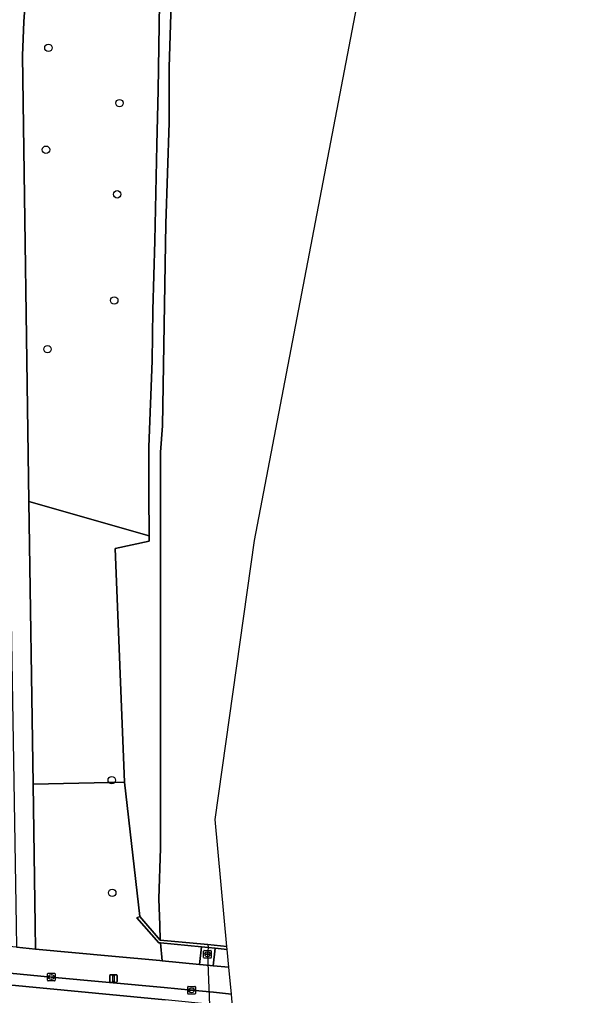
# Model space of a CAD drawing. Extents: x 161848 to 162726, y 385382 to 386521.
# Drawn here: x 162158.3 to 162231, y 385740.7 to 385869.2 of the extents above; entities that cross this region are included whole.
import ezdxf

# ---------------------------------------------------------------- set-up
doc = ezdxf.new("R2010")
doc.units = 0
for name, color, linetype in [('IMGEO_Boom', 7, 'Continuous'), ('IMGEO_Duiker', 7, 'Continuous'), ('IMGEO_Groenvoorziening', 7, 'Continuous'), ('IMGEO_Kademuur', 7, 'Continuous'), ('IMGEO_Kolk', 7, 'Continuous'), ('IMGEO_Lichtmast', 7, 'Continuous'), ('IMGEO_Rijbaan_lokaal_gesloten', 7, 'Continuous'), ('IMGEO_Rioolput', 7, 'Continuous'), ('IMGEO_Terreindeel_open', 7, 'Continuous'), ('IMGEO_Voetpad_halfverhard', 7, 'Continuous'), ('IMGEO_Voetpad_open', 7, 'Continuous'), ('IMGEO_Waterloop', 7, 'Continuous')]:
    doc.layers.add(name, color=color, linetype=linetype)

msp = doc.modelspace()

# ---------------------------------------------------------------- linework, layer by layer
at = {"layer": 'IMGEO_Boom'}
for centre in [(162162.12, 385865.5), (162171.48, 385858.23), (162161.8, 385852.09), (162171.17, 385846.22), (162170.79, 385832.25), (162162.01, 385825.84), (162170.46, 385769.09), (162170.53, 385754.27)]:
    msp.add_circle(centre, 0.489, dxfattribs=at)
at = {"layer": 'IMGEO_Duiker'}
msp.add_lwpolyline([(162183.1, 385747.45), (162183.14, 385747.06), (162183.07, 385746.18), (162183.75, 385728.2), (162183.61, 385726.77), (162183.57, 385726.41)], dxfattribs=at)
at = {"layer": 'IMGEO_Groenvoorziening'}
for points in [[(162176.87, 385800.78), (162176.87, 385800.82), (162176.87, 385812.28), (162177.13, 385815.73), (162177.6, 385842.34), (162178.03, 385855.67), (162178, 385862.98), (162178.82, 385888.17), (162179.26, 385894.58), (162180.6, 385920.39), (162182.1, 385935.11), (162182.73, 385943.54)], [(162163.13, 385930.76), (162158.9, 385868.91), (162158.7, 385864.49), (162159.56, 385805.78), (162175.37, 385801.25), (162175.35, 385806.75), (162175.35, 385812.96), (162175.78, 385824.28), (162175.88, 385830.99), (162176.14, 385840.1), (162176.4, 385852.75), (162176.57, 385859.92), (162176.8, 385874.32)], [(162176.8, 385874.32), (162176.57, 385859.92), (162176.4, 385852.75), (162176.14, 385840.1), (162175.88, 385830.99), (162175.78, 385824.28), (162175.35, 385812.96), (162175.35, 385806.75), (162175.37, 385801.25), (162175.38, 385800.57), (162170.9, 385799.61), (162172.13, 385768.85), (162174.17, 385751.16), (162176.85, 385748.05), (162176.78, 385750), (162176.66, 385753.48), (162176.86, 385760.13), (162176.87, 385800.78)]]:
    msp.add_lwpolyline(points, dxfattribs=at)
for points in [[(162170.9, 385799.61), (162175.38, 385800.57), (162175.37, 385801.25), (162159.56, 385805.78), (162160.1, 385768.55), (162172.13, 385768.85)], [(162172.13, 385768.85), (162160.1, 385768.55), (162160.39, 385750), (162160.44, 385746.85), (162170.46, 385745.93), (162176.77, 385745.34), (162177.08, 385745.31), (162176.89, 385747.66), (162176.65, 385747.68), (162173.78, 385750.99), (162174.17, 385751.16)], [(162182.26, 385747.14), (162176.89, 385747.66), (162177.08, 385745.31), (162182.02, 385744.85)], [(162185.89, 385744.47), (162185.67, 385746.81), (162184.07, 385746.97), (162183.82, 385744.66)]]:
    msp.add_lwpolyline(points, close=True, dxfattribs=at)
at = {"layer": 'IMGEO_Kademuur'}
msp.add_lwpolyline([(162185.63, 385747.21), (162183.1, 385747.45), (162176.85, 385748.05), (162174.17, 385751.16), (162173.78, 385750.99), (162176.65, 385747.68), (162176.89, 385747.66), (162182.26, 385747.14), (162183.14, 385747.06), (162184.07, 385746.97), (162185.67, 385746.81)], close=True, dxfattribs=at)
at = {"layer": 'IMGEO_Kolk'}
for p, q in [((162162.01, 385742.75), (162162.01, 385743.61)), ((162162.08, 385743.68), (162162.93, 385743.68)), ((162163.01, 385743.61), (162163.01, 385742.75)), ((162162.93, 385742.68), (162162.08, 385742.68)), ((162162.27, 385743.17), (162162.27, 385743.19)), ((162162.31, 385743.22), (162162.71, 385743.22)), ((162162.7, 385743.14), (162162.31, 385743.14)), ((162162.52, 385742.9), (162162.49, 385742.9)), ((162162.5, 385743.46), (162162.52, 385743.46)), ((162162.75, 385743.19), (162162.75, 385743.17)), ((162180.47, 385741.02), (162180.47, 385741.87)), ((162180.54, 385741.94), (162181.4, 385741.94)), ((162181.4, 385740.94), (162180.54, 385740.94)), ((162180.73, 385741.44), (162180.73, 385741.45)), ((162180.77, 385741.49), (162181.17, 385741.49)), ((162181.16, 385741.4), (162180.77, 385741.4)), ((162180.98, 385741.16), (162180.95, 385741.16)), ((162180.96, 385741.72), (162180.98, 385741.72)), ((162181.21, 385741.45), (162181.21, 385741.44)), ((162181.47, 385741.87), (162181.47, 385741.02))]:
    msp.add_line(p, q, dxfattribs=at)
for points in [[(162162.01, 385742.75), (162162.01, 385743.61)], [(162162.08, 385743.68), (162162.93, 385743.68)], [(162163.01, 385743.61), (162163.01, 385742.75)], [(162162.93, 385742.68), (162162.08, 385742.68)], [(162180.47, 385741.02), (162180.47, 385741.87)], [(162180.54, 385741.94), (162181.4, 385741.94)], [(162181.4, 385740.94), (162180.54, 385740.94)], [(162181.47, 385741.87), (162181.47, 385741.02)]]:
    msp.add_lwpolyline(points, dxfattribs=at)
for centre, radius, start, end in [((162162.08, 385743.6), 0.0765, 91.552, 178.448), ((162162.08, 385743.6), 0.0765, 91.552, 178.448), ((162162.93, 385743.6), 0.0765, 1.552, 88.448), ((162162.93, 385743.6), 0.0765, 1.552, 88.448), ((162162.08, 385742.75), 0.0765, 181.552, 268.448), ((162162.08, 385742.75), 0.0765, 181.552, 268.448), ((162162.31, 385743.18), 0.0403, 85.8775, 175.7526), ((162162.3, 385743.17), 0.0366, 178.938, 274.7102), ((162162.71, 385743.18), 0.043, 264.8664, 352.4533), ((162162.71, 385743.18), 0.0386, 1.7309, 96.639), ((162162.93, 385742.75), 0.0765, 271.552, 358.448), ((162162.93, 385742.75), 0.0765, 271.552, 358.448), ((162180.54, 385741.87), 0.0765, 91.552, 178.448), ((162180.54, 385741.87), 0.0765, 91.552, 178.448), ((162180.54, 385741.02), 0.0765, 181.552, 268.448), ((162180.54, 385741.02), 0.0765, 181.552, 268.448), ((162180.77, 385741.45), 0.0403, 85.8775, 175.7526), ((162180.76, 385741.44), 0.0366, 178.938, 274.7102), ((162181.17, 385741.44), 0.043, 264.8664, 352.4533), ((162181.17, 385741.45), 0.0386, 1.7309, 96.639), ((162181.39, 385741.87), 0.0765, 1.552, 88.448), ((162181.39, 385741.87), 0.0765, 1.552, 88.448), ((162181.39, 385741.02), 0.0765, 271.552, 358.448), ((162181.39, 385741.02), 0.0765, 271.552, 358.448)]:
    msp.add_arc(centre, radius, start, end, dxfattribs=at)
for centre, major_axis, ratio, start_param, end_param in [((162162.49, 385743.18), (-0.387, 0.002), 0.722429, 4.712389, 7.853982), ((162162.52, 385743.18), (-0.39, 0.002), 0.717154, 1.570796, 4.712389), ((162180.96, 385741.44), (-0.387, 0.002), 0.722429, 4.712389, 7.853982), ((162180.98, 385741.44), (-0.39, 0.002), 0.717154, 1.570796, 4.712389)]:
    msp.add_ellipse(centre, major_axis=major_axis, ratio=ratio, start_param=start_param, end_param=end_param, dxfattribs=at)
at = {"layer": 'IMGEO_Lichtmast'}
for p, q in [((162170.29, 385743.48), (162171.08, 385743.48)), ((162171.08, 385743.48), (162170.29, 385743.48)), ((162170.19, 385742.58), (162170.19, 385743.38)), ((162170.19, 385743.38), (162170.19, 385742.58)), ((162171.08, 385742.48), (162170.29, 385742.48)), ((162170.29, 385742.48), (162171.08, 385742.48)), ((162171.18, 385743.38), (162171.18, 385742.58)), ((162171.18, 385742.58), (162171.18, 385743.38))]:
    msp.add_line(p, q, dxfattribs=at)
msp.add_lwpolyline([(162170.61, 385743.36), (162170.76, 385743.36), (162170.76, 385742.61), (162170.61, 385742.61), (162170.61, 385743.36)], dxfattribs=at)
for centre, start, end in [((162170.29, 385743.38), 90, 180), ((162170.29, 385743.38), 90, 180), ((162171.08, 385743.38), 0, 90), ((162171.08, 385743.38), 360, 90), ((162170.29, 385742.58), 180, 270), ((162170.29, 385742.58), 180, 270), ((162171.08, 385742.58), 270, 0), ((162171.08, 385742.58), 270, 0)]:
    msp.add_arc(centre, 0.1, start, end, dxfattribs=at)
at = {"layer": 'IMGEO_Rijbaan_lokaal_gesloten'}
msp.add_lwpolyline([(162186.36, 385739.31), (162184.05, 385739.54), (162177.49, 385740.17), (162154.96, 385742.34), (162119.65, 385745.36), (162081.8, 385747.95), (162041.24, 385750.6), (162040.81, 385745.81), (162064.72, 385744.18), (162089.67, 385742.42), (162131.86, 385739.67), (162157.06, 385737.16), (162177.9, 385735.15), (162184.65, 385734.5), (162186.83, 385734.29), (162186.58, 385736.9)], close=True, dxfattribs=at)
for points in [[(162186.36, 385739.31), (162186.21, 385740.94), (162183.85, 385741.17), (162180.96, 385741.44), (162177.36, 385741.78), (162162.5, 385743.18), (162141.1, 385745.22)], [(162154.96, 385742.34), (162177.49, 385740.17)]]:
    msp.add_lwpolyline(points, dxfattribs=at)
at = {"layer": 'IMGEO_Rioolput'}
for p, q in [((162182.56, 385745.75), (162182.56, 385746.6)), ((162182.64, 385746.68), (162183.49, 385746.68)), ((162182.82, 385746.17), (162182.82, 385746.18)), ((162183.26, 385746.13), (162182.86, 385746.13)), ((162182.87, 385746.22), (162183.26, 385746.22)), ((162183.05, 385746.46), (162183.08, 385746.46)), ((162183.31, 385746.18), (162183.31, 385746.17)), ((162183.57, 385746.6), (162183.57, 385745.75)), ((162183.49, 385745.68), (162182.64, 385745.68)), ((162183.07, 385745.9), (162183.05, 385745.9))]:
    msp.add_line(p, q, dxfattribs=at)
for points in [[(162182.56, 385745.75), (162182.56, 385746.6)], [(162182.64, 385746.68), (162183.49, 385746.68)], [(162183.57, 385746.6), (162183.57, 385745.75)], [(162183.49, 385745.68), (162182.64, 385745.68)]]:
    msp.add_lwpolyline(points, dxfattribs=at)
for centre, radius, start, end in [((162182.64, 385746.6), 0.0765, 91.552, 178.448), ((162182.64, 385746.6), 0.0765, 91.552, 178.448), ((162182.86, 385746.18), 0.0403, 85.8775, 175.7526), ((162182.86, 385746.17), 0.0366, 178.938, 274.7102), ((162183.27, 385746.18), 0.0386, 1.7309, 96.639), ((162183.26, 385746.18), 0.043, 264.8664, 352.4533), ((162183.49, 385746.6), 0.0765, 1.552, 88.448), ((162183.49, 385746.6), 0.0765, 1.552, 88.448), ((162182.64, 385745.75), 0.0765, 181.552, 268.448), ((162182.64, 385745.75), 0.0765, 181.552, 268.448), ((162183.49, 385745.75), 0.0765, 271.552, 358.448), ((162183.49, 385745.75), 0.0765, 271.552, 358.448)]:
    msp.add_arc(centre, radius, start, end, dxfattribs=at)
for centre, major_axis, ratio, start_param, end_param in [((162183.05, 385746.18), (-0.387, 0.002), 0.722429, 4.712389, 7.853982), ((162183.08, 385746.18), (-0.39, 0.002), 0.717154, 1.570796, 4.712389)]:
    msp.add_ellipse(centre, major_axis=major_axis, ratio=ratio, start_param=start_param, end_param=end_param, dxfattribs=at)
at = {"layer": 'IMGEO_Terreindeel_open'}
msp.add_lwpolyline([(162184.07, 385746.97), (162183.14, 385747.06), (162182.26, 385747.14), (162182.02, 385744.85), (162183.43, 385744.7), (162183.82, 385744.66)], close=True, dxfattribs=at)
at = {"layer": 'IMGEO_Voetpad_halfverhard'}
for points in [[(162158.7, 385864.49), (162158.9, 385868.91), (162163.13, 385930.76), (162166.49, 385941.47), (162166.95, 385942.27), (162191.43, 385969.27), (162195.08, 385973.92), (162195.65, 385975.07), (162196.06, 385976.29), (162202.46, 386000), (162212.32, 386037.98), (162212.67, 386039.31), (162212.82, 386039.86)], [(162155.58, 385873.47), (162156.13, 385857.27), (162156.74, 385819.21), (162156.21, 385818.61), (162143.94, 385815.88), (162143.26, 385816.25), (162143.02, 385812.62), (162143.5, 385813.15), (162152.92, 385815.25), (162153.6, 385814.87), (162154.92, 385808.16), (162156.93, 385808.14), (162157.1, 385797.91), (162157.58, 385768.92), (162157.89, 385750), (162157.94, 385747.09), (162160.44, 385746.85), (162160.39, 385750), (162160.1, 385768.55), (162159.56, 385805.78), (162158.7, 385864.49)]]:
    msp.add_lwpolyline(points, dxfattribs=at)
at = {"layer": 'IMGEO_Voetpad_open'}
for points in [[(162186.21, 385740.94), (162185.89, 385744.47), (162183.82, 385744.66), (162183.43, 385744.7), (162182.02, 385744.85), (162177.08, 385745.31), (162176.77, 385745.34), (162170.46, 385745.93), (162160.44, 385746.85), (162157.94, 385747.09), (162152.52, 385747.61), (162142, 385748.61), (162135.93, 385749.2)], [(162140.5, 385745.27), (162141.1, 385745.22), (162162.5, 385743.18), (162177.36, 385741.78), (162180.96, 385741.44), (162183.85, 385741.17), (162186.21, 385740.94)]]:
    msp.add_lwpolyline(points, dxfattribs=at)
at = {"layer": 'IMGEO_Waterloop'}
for points in [[(162185.63, 385747.21), (162184.09, 385763.91), (162189.27, 385800.65), (162221.2, 385967.42), (162240.84, 386070.01), (162248.63, 386110.72), (162257.43, 386139.91), (162255.33, 386140.18), (162254.86, 386140.04), (162251.84, 386130.93), (162248.46, 386120.76), (162245.11, 386108.63), (162237.76, 386081.53), (162235.62, 386074.72), (162233.76, 386068.83), (162223.05, 386010.76)], [(162182.73, 385943.54), (162182.1, 385935.11), (162180.6, 385920.39), (162179.26, 385894.58), (162178.82, 385888.17), (162178, 385862.98), (162178.03, 385855.67), (162177.6, 385842.34), (162177.13, 385815.73), (162176.87, 385812.28), (162176.87, 385800.82), (162176.87, 385800.78), (162176.86, 385760.13), (162176.66, 385753.48), (162176.78, 385750), (162176.85, 385748.05), (162183.1, 385747.45), (162185.63, 385747.21)]]:
    msp.add_lwpolyline(points, dxfattribs=at)

doc.saveas('drawing.dxf')
